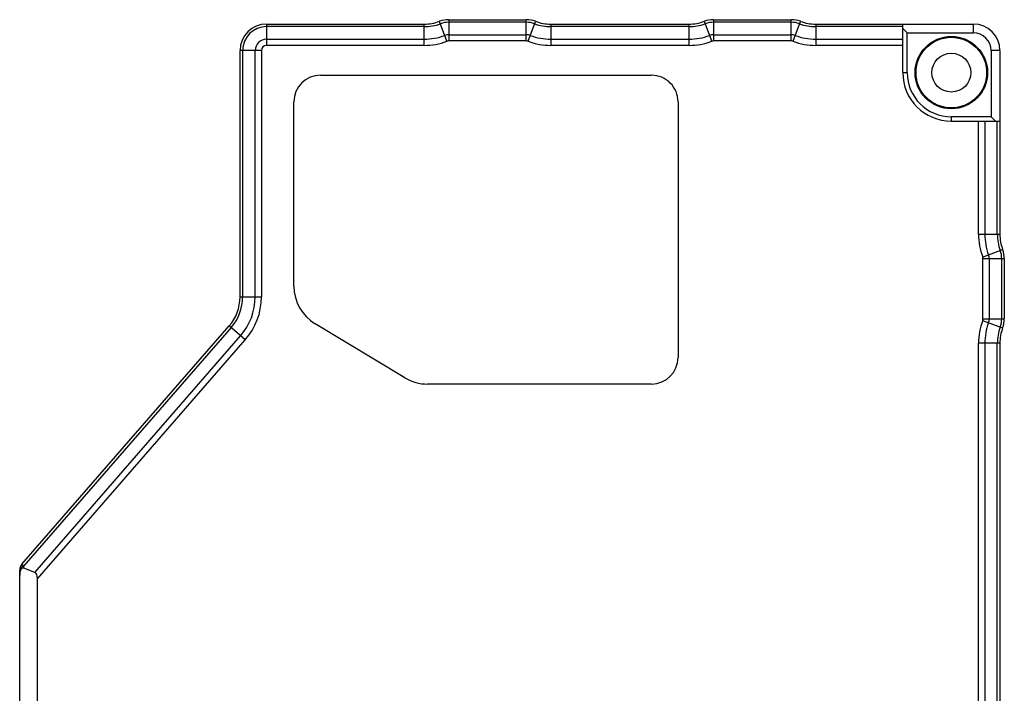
# Model space of a CAD drawing. Header units: millimetres. Extents: x 90 to 358, y 74 to 282.
# Tile 408 of 408: x 302 to 358, y 180 to 219. Entities that reach past the tile are written whole.
import ezdxf

# ---------------------------------------------------------------- set-up
doc = ezdxf.new("R2010")
doc.units = ezdxf.units.MM
doc.header["$LTSCALE"] = 23.1
doc.layers.add('20_ALL_FEATURES', color=7, linetype='CONTINUOUS')

msp = doc.modelspace()

# ---------------------------------------------------------------- linework, layer by layer
at = {"layer": '20_ALL_FEATURES'}
for p, q in [((326.264, 218.584), (326.264, 217.377)), ((326.264, 218.584), (330.66, 218.584)), ((330.66, 217.377), (330.66, 218.584)), ((341.264, 218.584), (341.264, 217.377)), ((341.264, 218.584), (345.66, 218.584)), ((345.66, 217.377), (345.66, 218.584)), ((315.95, 218.334), (315.95, 217.127)), ((315.95, 218.334), (324.872, 218.334)), ((324.872, 218.188), (315.95, 218.188)), ((324.872, 217.127), (324.872, 218.334)), ((326.162, 217.359), (325.742, 218.49)), ((330.66, 218.438), (326.264, 218.438)), ((330.762, 217.359), (331.182, 218.49)), ((332.052, 218.334), (332.052, 217.127)), ((332.052, 218.334), (339.872, 218.334)), ((339.872, 218.188), (332.052, 218.188)), ((339.872, 217.127), (339.872, 218.334)), ((341.162, 217.359), (340.742, 218.49)), ((345.66, 218.438), (341.264, 218.438)), ((345.762, 217.359), (346.182, 218.49)), ((347.052, 218.334), (347.052, 217.127)), ((347.052, 218.334), (355.974, 218.334)), ((351.974, 218.188), (347.052, 218.188)), ((351.974, 215.584), (351.974, 218.334)), ((351.974, 218.084), (352.224, 217.834)), ((355.974, 217.834), (355.974, 218.334)), ((315.95, 217.481), (324.872, 217.481)), ((326.264, 217.731), (330.66, 217.731)), ((332.052, 217.481), (339.872, 217.481)), ((341.264, 217.731), (345.66, 217.731)), ((347.052, 217.481), (351.974, 217.481)), ((352.224, 215.584), (352.224, 217.834)), ((352.224, 217.834), (355.974, 217.834)), ((324.872, 217.127), (315.95, 217.127)), ((330.66, 217.377), (326.264, 217.377)), ((339.872, 217.127), (332.052, 217.127)), ((345.66, 217.377), (341.264, 217.377)), ((351.974, 217.127), (347.052, 217.127)), ((314.45, 202.869), (314.45, 216.834)), ((315.657, 216.834), (314.45, 216.834)), ((314.597, 216.834), (314.597, 202.869)), ((315.304, 202.869), (315.304, 216.834)), ((315.657, 216.834), (315.657, 202.869)), ((357.474, 216.834), (356.974, 216.834)), ((356.974, 216.834), (356.974, 213.084)), ((357.474, 216.834), (357.474, 206.424)), ((319, 215.434), (337.751, 215.434)), ((351.974, 215.584), (352.224, 215.584)), ((317.5, 203.49), (317.5, 213.935)), ((339.25, 213.934), (339.25, 199.433)), ((356.974, 213.084), (354.724, 213.084)), ((354.724, 213.084), (354.724, 212.834)), ((356.974, 213.084), (357.224, 212.834)), ((354.724, 212.834), (357.474, 212.834)), ((356.267, 206.424), (356.267, 212.834)), ((356.62, 212.834), (356.62, 206.424)), ((357.327, 206.424), (357.327, 212.834)), ((356.267, 206.424), (357.474, 206.424)), ((356.498, 205.134), (357.63, 205.554)), ((357.724, 205.032), (356.517, 205.032)), ((356.517, 201.636), (356.517, 205.032)), ((356.87, 205.032), (356.87, 201.636)), ((357.577, 201.636), (357.577, 205.032)), ((357.724, 205.032), (357.724, 201.636)), ((314.45, 202.869), (315.657, 202.869)), ((323.777, 198.293), (318.709, 201.349)), ((356.498, 201.534), (357.63, 201.114)), ((356.517, 201.636), (357.724, 201.636)), ((302.096, 187.723), (313.837, 201.229)), ((313.947, 201.133), (302.207, 187.626)), ((314.748, 200.437), (313.837, 201.229)), ((302.827, 187.262), (314.481, 200.669)), ((302.974, 186.892), (314.748, 200.437)), ((357.474, 200.244), (356.267, 200.244)), ((356.267, 166.424), (356.267, 200.244)), ((356.62, 200.244), (356.62, 166.424)), ((357.327, 166.424), (357.327, 200.244)), ((357.474, 200.244), (357.474, 166.424)), ((337.751, 197.934), (325.067, 197.934)), ((301.974, 150.334), (301.974, 187.395)), ((302.096, 187.723), (302.207, 187.626)), ((302.207, 187.494), (302.207, 187.626)), ((302.827, 187.262), (302.207, 187.494)), ((302.974, 168.334), (302.974, 186.892))]:
    msp.add_line(p, q, dxfattribs=at)
for radius in [2.05, 2, 1.1]:
    msp.add_circle((354.724, 215.584), radius, dxfattribs=at)
for centre, radius, start, end in [((326.264, 217.084), 1.5, 90, 110.3641), ((330.66, 217.084), 1.5, 69.6359, 90), ((341.264, 217.084), 1.5, 90, 110.3641), ((345.66, 217.084), 1.5, 69.6359, 90), ((315.95, 216.834), 1.5, 90, 180), ((315.95, 216.834), 1.354, 90, 180), ((324.872, 220.834), 2.5, 270, 290.3641), ((324.872, 220.834), 2.646, 270, 290.3641), ((326.264, 217.084), 1.354, 90, 110.3641), ((330.66, 217.084), 1.354, 69.6359, 90), ((332.052, 220.834), 2.646, 249.6359, 270), ((332.052, 220.834), 2.5, 249.6359, 270), ((339.872, 220.834), 2.5, 270, 290.3641), ((339.872, 220.834), 2.646, 270, 290.3641), ((341.264, 217.084), 1.354, 90, 110.3641), ((345.66, 217.084), 1.354, 69.6359, 90), ((347.052, 220.834), 2.646, 249.6359, 270), ((347.052, 220.834), 2.5, 249.6359, 270), ((355.974, 216.834), 1.5, 0, 90), ((315.95, 216.834), 0.646, 90, 180), ((324.872, 220.834), 3.354, 270, 290.3641), ((326.264, 217.084), 0.646, 90, 110.3641), ((330.66, 217.084), 0.646, 69.6359, 90), ((332.052, 220.834), 3.354, 249.6359, 270), ((339.872, 220.834), 3.354, 270, 290.3641), ((341.264, 217.084), 0.646, 90, 110.3641), ((345.66, 217.084), 0.646, 69.6359, 90), ((347.052, 220.834), 3.354, 249.6359, 270), ((355.974, 216.834), 1, 0, 90), ((315.95, 216.834), 0.293, 90, 180), ((324.872, 220.834), 3.707, 270, 290.3641), ((326.264, 217.084), 0.293, 90, 110.3651), ((330.66, 217.084), 0.293, 69.6356, 90), ((332.052, 220.834), 3.707, 249.6359, 270), ((339.872, 220.834), 3.707, 270, 290.3641), ((341.264, 217.084), 0.293, 90, 110.3651), ((345.66, 217.084), 0.293, 69.6355, 90), ((347.052, 220.834), 3.707, 249.6359, 270), ((319, 213.935), 1.5, 89.9936, 179.9932), ((337.751, 213.935), 1.499, 359.9908, 89.9987), ((354.724, 215.584), 2.75, 180, 270), ((354.724, 215.584), 2.5, 180, 270), ((359.974, 206.424), 3.707, 180, 200.3641), ((359.974, 206.424), 3.354, 180, 200.3641), ((359.974, 206.424), 2.646, 180, 200.3641), ((359.974, 206.424), 2.5, 180, 200.3641), ((356.224, 205.032), 0.646, 0, 20.3641), ((356.224, 205.032), 1.354, 0, 20.3641), ((356.224, 205.032), 1.5, 0, 20.3641), ((356.224, 205.032), 0.293, 0, 20.3643), ((320, 203.49), 2.5, 180.0049, 238.9074), ((311.95, 202.869), 2.5, 319, 360), ((311.95, 202.869), 2.646, 319, 360), ((311.95, 202.869), 3.354, 319, 360), ((311.95, 202.869), 3.707, 319, 360), ((359.974, 200.244), 3.707, 159.636, 180), ((356.224, 201.636), 0.293, 339.6343, 360), ((359.974, 200.244), 3.354, 159.6359, 180), ((356.224, 201.636), 0.646, 339.6359, 360), ((356.224, 201.636), 1.354, 339.6359, 360), ((356.224, 201.636), 1.5, 339.6359, 360), ((359.974, 200.244), 2.646, 159.6359, 180), ((359.974, 200.244), 2.5, 159.6359, 180), ((337.751, 199.434), 1.5, 270.0017, 359.9858), ((325.066, 200.429), 2.495, 238.8665, 270.0238), ((302.474, 187.395), 0.5, 139, 180), ((302.409, 187.043), 0.618, 109.0656, 112.5756)]:
    msp.add_arc(centre, radius, start, end, dxfattribs=at)
for major_axis, ratio, start_param, end_param in [((-0.354, 1.183), 0.298752, -0.222475, 0.785398), ((0.354, 0.946), 0.373885, -0.785398, 0)]:
    msp.add_ellipse((302.474, 186.317), major_axis=major_axis, ratio=ratio, start_param=start_param, end_param=end_param, dxfattribs=at)
msp.add_open_spline([(302.171, 187.613), (302.118, 187.591), (302.025, 187.54), (301.974, 187.439), (301.974, 187.395)], degree=3, knots=[0, 0, 0, 0, 0.568471, 1, 1, 1, 1], dxfattribs=at)

doc.saveas('drawing.dxf')
